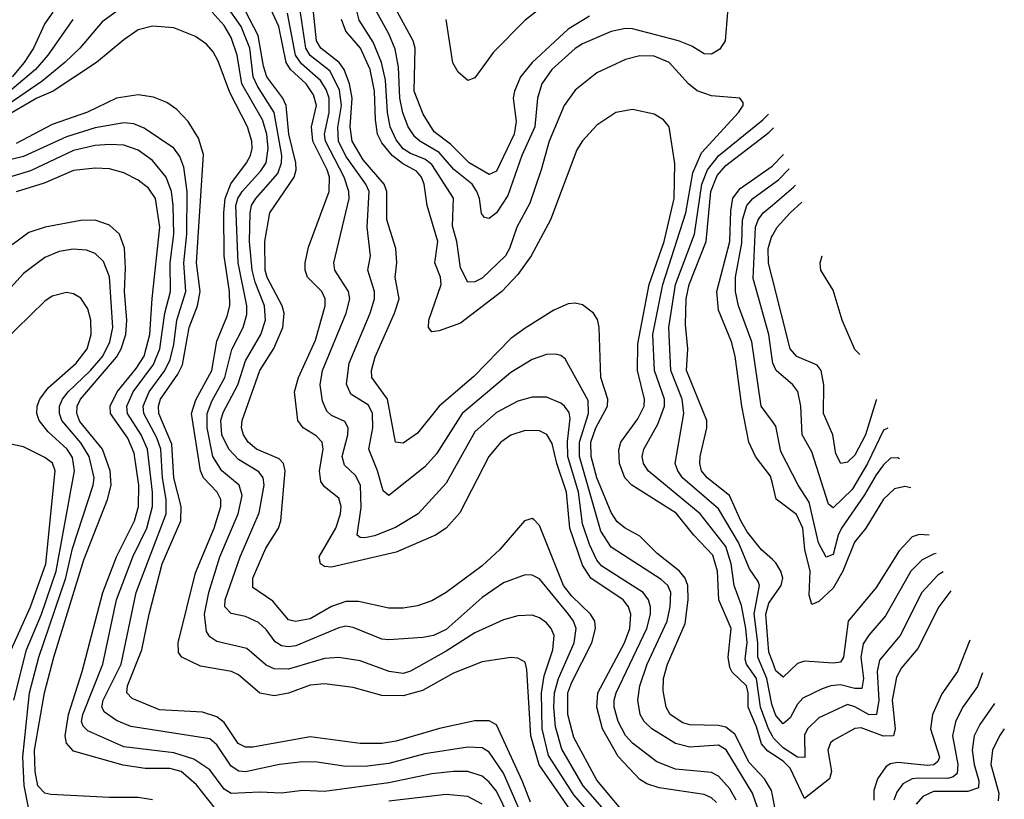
# Model space of a CAD drawing. Header units: inches. Extents: x 990535 to 1117859, y 769386 to 892122.
# Tile 686 of 1056: x 1097900 to 1100647, y 836833 to 839009. Entities that reach past the tile are written whole.
import ezdxf

# ---------------------------------------------------------------- set-up
doc = ezdxf.new("R2010")
doc.units = ezdxf.units.IN
doc.header["$MEASUREMENT"] = 0
doc.layers.add('B0893', color=7, linetype='Continuous')
doc.layers.add('B1803', color=7, linetype='Continuous')

msp = doc.modelspace()

# ---------------------------------------------------------------- linework, layer by layer
at = {"layer": 'B0893', "color": 5}
for points, elevation in [([(1099843.9, 836823.9), (1099830, 836837.1), (1099810, 836845.9), (1099684.4, 836864.4), (1099650, 836875.9), (1099630, 836887.9), (1099570, 836952), (1099525.9, 837030), (1099509.7, 837090), (1099513.2, 837130), (1099587.5, 837270), (1099602.1, 837310), (1099605.1, 837350), (1099598.2, 837370), (1099583.3, 837390), (1099493.5, 837450), (1099470, 837486.7), (1099434.9, 837590), (1099425.4, 837690), (1099398.2, 837770), (1099385.7, 837825.7), (1099370.8, 837850.8), (1099350, 837861.1), (1099310, 837862.8), (1099270, 837849.4), (1099242, 837830), (1099209.2, 837790), (1099127.4, 837632.6), (1099090.1, 837590), (1099060.2, 837570), (1098950, 837523), (1098770, 837480.8), (1098750, 837482.3), (1098738.7, 837490), (1098735.5, 837510), (1098781.6, 837590), (1098795.2, 837630), (1098796.7, 837650), (1098790, 837673.2), (1098750, 837704.7), (1098740.1, 837720.1), (1098735.8, 837750), (1098746.9, 837810), (1098743.6, 837830), (1098727.2, 837847.2), (1098690.9, 837870), (1098675.8, 837890), (1098666.1, 837970), (1098677.9, 838010), (1098725.2, 838114.8), (1098751.7, 838210), (1098751.8, 838230), (1098743.2, 838250), (1098703.1, 838290), (1098696.3, 838310), (1098696.5, 838330), (1098705.5, 838374.5), (1098763.2, 838530), (1098764, 838570), (1098758.1, 838590), (1098717.8, 838670), (1098714.3, 838710), (1098727.7, 838770), (1098719.8, 838799.8), (1098698.7, 838830), (1098655.8, 838870), (1098643.6, 838890), (1098622.9, 838990), (1098568, 839110)], 4180), ([(1099412.2, 839087.8), (1099310, 839008), (1099221.8, 838918.2), (1099170, 838847.3), (1099150, 838839.8), (1099123.1, 838863.1), (1099108.6, 838888.6), (1099089.9, 839010)], 3980), ([(1099525, 836810), (1099472.3, 836870), (1099412.9, 836972.9), (1099394.7, 837034.7), (1099390.3, 837090), (1099392.3, 837130), (1099402.8, 837170), (1099446.9, 837270), (1099452.1, 837310), (1099445.2, 837330), (1099430.6, 837350), (1099350, 837448.3), (1099330, 837458.1), (1099310, 837459.3), (1099250, 837437), (1099190, 837396.6), (1099090, 837306.8), (1099054.4, 837290), (1099024.7, 837284.7), (1098930, 837277.8), (1098910, 837280.1), (1098830, 837312.2), (1098810, 837315.8), (1098790, 837311.6), (1098670, 837261.7), (1098650, 837258.4), (1098630, 837261.7), (1098612.7, 837272.7), (1098587, 837307), (1098566, 837326), (1098530, 837343.4), (1098490, 837351.8), (1098471.8, 837370), (1098473.3, 837390), (1098514.5, 837510), (1098567.5, 837632.5), (1098581.9, 837710), (1098578.8, 837730), (1098566.7, 837746.7), (1098510, 837781.6), (1098483, 837810), (1098464.1, 837850), (1098460.5, 837890), (1098467.1, 837912.9), (1098508.8, 837990), (1098530, 838057.3), (1098572.2, 838130), (1098585.7, 838170), (1098582.6, 838210), (1098556.5, 838276.5), (1098548.3, 838310), (1098541.3, 838390), (1098542.7, 838470), (1098546.4, 838490), (1098558.6, 838510), (1098619.8, 838580.2), (1098630.3, 838609.7), (1098630.7, 838630), (1098610.1, 838750.1), (1098563.3, 838823.3), (1098551.5, 838850), (1098541.5, 838930), (1098517.3, 838990), (1098475.5, 839050)], 4240), ([(1100000, 836844.1), (1099997.5, 836857.5), (1099978, 836890), (1099935.4, 836935.4), (1099894.9, 837014.9), (1099870, 837034), (1099850, 837038.8), (1099770, 837041), (1099750, 837046.7), (1099714.9, 837070), (1099704, 837090), (1099695.6, 837135.6), (1099695.8, 837170), (1099707.2, 837210), (1099756.3, 837323.7), (1099765, 837390), (1099763.7, 837430), (1099757, 837450), (1099741.2, 837470), (1099678.6, 837518.6), (1099630, 837567.5), (1099589.5, 837589.5), (1099567.3, 837607.3), (1099550, 837633), (1099510.5, 837730), (1099494.5, 837790), (1099493.5, 837830), (1099507.5, 837870), (1099540, 837930), (1099541.1, 837950), (1099521.5, 838010), (1099516.2, 838150), (1099511.8, 838171.8), (1099500.8, 838190), (1099470, 838212.8), (1099450, 838218), (1099430, 838215.7), (1099390, 838198), (1099310, 838147.7), (1099270, 838119.5), (1099166.5, 838013.5), (1099070.5, 837930), (1099010, 837854.8), (1098970, 837827.3), (1098948.7, 837830), (1098925.6, 837950), (1098881.9, 838010), (1098881.4, 838030), (1098891.8, 838068.2), (1098945.5, 838190), (1098958.4, 838230), (1098947.1, 838290), (1098952.1, 838330), (1098948.9, 838370), (1098923.9, 838450), (1098924.1, 838530), (1098916.5, 838550), (1098857.8, 838617.8), (1098827.6, 838670), (1098822, 838710), (1098827.6, 838790), (1098820.1, 838830), (1098804.8, 838870), (1098791.3, 838890), (1098739.8, 838930), (1098727.5, 838950), (1098716.8, 839056.8)], 4120), ([(1098170, 839031.9), (1098130, 839003.1), (1098067.6, 838930), (1098026, 838890), (1097962.1, 838837.9), (1097867.6, 838772.4)], 4260), ([(1097992.5, 839030), (1097970, 838998.6), (1097938.2, 838930), (1097912.5, 838890), (1097878.3, 838850)], 4220), ([(1099493, 836790), (1099445.7, 836845.7), (1099375.1, 836955.1), (1099357.7, 837030), (1099355.4, 837130), (1099362.9, 837177.1), (1099386.9, 837250), (1099391, 837290), (1099382.7, 837310), (1099370, 837325.5), (1099350, 837339.6), (1099330, 837346.5), (1099290, 837345.2), (1099250, 837334.1), (1099170, 837297.7), (1099090, 837246), (1098990, 837190.4), (1098970, 837184.3), (1098931.1, 837190), (1098850, 837219), (1098790, 837228.7), (1098750, 837225.9), (1098650, 837196.2), (1098610, 837197.2), (1098587.5, 837207.5), (1098533.8, 837253.8), (1098450, 837273.4), (1098430, 837286.6), (1098420.8, 837300.8), (1098415.4, 837350), (1098427.3, 837410), (1098458.6, 837510), (1098509.2, 837630), (1098520.6, 837680.6), (1098511.9, 837710), (1098463.4, 837750), (1098438.9, 837790), (1098422.5, 837870), (1098422.7, 837910), (1098435.9, 837944.1), (1098471.7, 838010), (1098491.7, 838088.3), (1098523.4, 838150), (1098533.9, 838186.1), (1098533.7, 838210), (1098509.2, 838330), (1098502.9, 838490), (1098508.3, 838510), (1098520.4, 838530), (1098572.4, 838587.6), (1098587, 838610), (1098593.3, 838650), (1098589.2, 838690), (1098577, 838730), (1098519.9, 838830), (1098506.7, 838910), (1098490, 838959.6), (1098470, 838992.6), (1098436.8, 839030)], 4260), ([(1099610, 836767.4), (1099510, 836885.9), (1099445.6, 837005.6), (1099429.2, 837070), (1099429.4, 837130), (1099439.9, 837160.1), (1099496, 837270), (1099506.7, 837310), (1099504.3, 837330), (1099492.5, 837350), (1099440.2, 837400.2), (1099417.4, 837430), (1099350, 837596.8), (1099333.9, 837613.9), (1099330, 837616.8), (1099308.2, 837610), (1099239.3, 837530), (1099190, 837484.2), (1099090, 837409.9), (1099050, 837387), (1099010, 837372.5), (1098970, 837366.2), (1098930, 837366.2), (1098845.4, 837385.4), (1098810, 837385.3), (1098770, 837371.4), (1098710, 837336.9), (1098669, 837329), (1098650, 837333.6), (1098606.2, 837386.2), (1098550, 837423.7), (1098550.6, 837450), (1098558.7, 837470), (1098586.2, 837533.8), (1098621.7, 837590), (1098628.8, 837610), (1098640.2, 837750), (1098636.2, 837770), (1098623.6, 837783.6), (1098560.2, 837810), (1098537.1, 837830), (1098524.5, 837850), (1098519, 837870), (1098520.5, 837890), (1098570, 838029.5), (1098609.2, 838090.8), (1098633.6, 838150), (1098637.8, 838190), (1098631.8, 838210), (1098590, 838289.1), (1098584.5, 838310), (1098583.6, 838390), (1098598.1, 838470), (1098665.3, 838570), (1098670.9, 838590), (1098670.2, 838610), (1098650.7, 838690), (1098643.6, 838770), (1098634, 838790), (1098589.6, 838850), (1098579.7, 838879.7), (1098564.8, 838964.8), (1098530, 839033)], 4220), ([(1099898.5, 836830), (1099881.6, 836861.6), (1099850, 836897.1), (1099830, 836908), (1099730, 836917.4), (1099677.1, 836937.1), (1099609.2, 836989.2), (1099590, 837011.4), (1099570, 837050), (1099558.1, 837090), (1099558.2, 837110), (1099564, 837130), (1099649.7, 837310), (1099659.9, 837350), (1099660.1, 837370), (1099654.4, 837390), (1099639.2, 837410), (1099523.7, 837483.6), (1099510, 837500.6), (1099490, 837543.7), (1099470, 837601.5), (1099458.7, 837690), (1099429.4, 837789.4), (1099428.7, 837831.3), (1099435.7, 837895.7), (1099433, 837913), (1099420.2, 837930), (1099410, 837938.7), (1099370, 837955.2), (1099330, 837955.5), (1099290, 837944.6), (1099230, 837912.7), (1099170, 837859.1), (1099090, 837715.2), (1099011.5, 837630), (1098948.4, 837591.6), (1098890, 837568.3), (1098862.4, 837562.4), (1098850, 837563.5), (1098841.4, 837570), (1098852.9, 837647.1), (1098850.8, 837710), (1098836.7, 837736.7), (1098805.8, 837765.8), (1098799.1, 837790), (1098815, 837850), (1098816.2, 837870), (1098807.2, 837887.2), (1098770, 837904.5), (1098756.4, 837916.4), (1098744.3, 837944.3), (1098737.7, 837990), (1098744.2, 838030), (1098810.6, 838190), (1098821.1, 838230), (1098817.6, 838250), (1098778.7, 838310), (1098776, 838330), (1098818.6, 838510), (1098817.7, 838530), (1098805.1, 838570), (1098752.7, 838670), (1098749.8, 838690), (1098763.1, 838750), (1098763.5, 838790), (1098754.7, 838814.7), (1098739.3, 838839.3), (1098685.7, 838885.7), (1098669.7, 838909.7), (1098647, 839026.9)], 4160), ([(1099958.7, 836810), (1099944.2, 836850), (1099871, 836971), (1099850, 836984), (1099770, 836978.7), (1099730, 836988.5), (1099663.4, 837030), (1099642.3, 837050), (1099630.8, 837070), (1099624.4, 837110), (1099630.5, 837150), (1099650.2, 837210), (1099706.3, 837330), (1099715.2, 837370), (1099716.3, 837410), (1099708.3, 837430), (1099690, 837446.7), (1099550, 837537), (1099521.2, 837581.2), (1099462.1, 837790), (1099461.9, 837830), (1099487, 837910), (1099486.3, 837946.3), (1099422.1, 838062.1), (1099410, 838072), (1099395.6, 838075.6), (1099370, 838074.8), (1099330, 838060.9), (1099270, 838023.9), (1099133.9, 837910), (1099062.5, 837797.5), (1099030, 837761), (1098930, 837680.6), (1098913.9, 837693.9), (1098898.2, 837750), (1098873.7, 837810), (1098884.8, 837870), (1098884, 837910), (1098872.7, 837932.7), (1098823.7, 837963.7), (1098811.8, 837991.8), (1098819.2, 838050), (1098877.4, 838190), (1098889.3, 838230), (1098889.9, 838250), (1098871.2, 838310), (1098878.6, 838350), (1098869, 838430), (1098874.8, 838530), (1098865.7, 838550), (1098810, 838627.8), (1098789.2, 838670), (1098787.8, 838707.8), (1098797.6, 838770), (1098792.3, 838812.3), (1098765.6, 838865.6), (1098710, 838909.3), (1098698.1, 838930), (1098681.7, 839041.7)], 4140), ([(1100000, 837009.2), (1099989.1, 837029.1), (1099967.1, 837090), (1099956, 837170), (1099927.5, 837210), (1099924.2, 837224.2), (1099929.2, 837270.8), (1099925.7, 837310), (1099913.7, 837373.7), (1099893.3, 837430), (1099884.9, 837490), (1099870, 837538.6), (1099798.4, 837630), (1099653.5, 837750), (1099640.4, 837770), (1099636.7, 837790), (1099641.3, 837810), (1099680.1, 837879.9), (1099699.1, 837930), (1099698.7, 837950), (1099670.9, 838030), (1099666.1, 838130), (1099694.4, 838270), (1099758.8, 838470), (1099778.3, 838581.7), (1099802.3, 838637.7), (1099905.3, 838750), (1099918.9, 838770), (1099918, 838778), (1099909.6, 838789.7), (1099830, 838796.4), (1099790, 838811), (1099765.5, 838830), (1099711.9, 838890), (1099670, 838907.5), (1099630, 838907.8), (1099590, 838898.3), (1099510, 838861), (1099450, 838812.5), (1099419.2, 838770), (1099377.1, 838670), (1099355.2, 838590), (1099323, 838497), (1099286.9, 838430), (1099266.8, 838370), (1099254.9, 838350), (1099190, 838287.3), (1099170, 838277), (1099150, 838276.8), (1099130, 838316.9), (1099119.2, 838390), (1099107, 838433), (1099110, 838510.7), (1099050, 838604.5), (1099030, 838619.5), (1098990, 838635.2), (1098970, 838648.5), (1098950, 838673.5), (1098933.4, 838710), (1098926, 838750), (1098920.5, 838840.5), (1098909.7, 838889.7), (1098886.4, 838946.4), (1098847.4, 839007.4), (1098841.6, 839030)], 4060), ([(1099874.8, 839030), (1099868.2, 838950), (1099853.4, 838926.6), (1099830, 838912.5), (1099810, 838914.3), (1099775.1, 838935.1), (1099738.4, 838950), (1099610, 838983.5), (1099590, 838984.6), (1099550, 838976.2), (1099470, 838941.6), (1099450, 838928.9), (1099384.6, 838870), (1099356.2, 838830), (1099344.1, 838790), (1099337.4, 838710), (1099300.9, 838630), (1099261.4, 838518.6), (1099230, 838469.9), (1099210, 838454), (1099196.8, 838456.8), (1099188.1, 838468.1), (1099182.9, 838510), (1099175.7, 838530), (1099161.9, 838550), (1099111.2, 838591.2), (1099070, 838638.6), (1099016, 838670), (1099002.5, 838682.5), (1098983.6, 838710), (1098968.7, 838748.7), (1098960.7, 838790), (1098956.4, 838876.4), (1098947.1, 838927.1), (1098929.8, 838969.8), (1098895.8, 839030)], 4040), ([(1099490, 839019), (1099430, 838983.1), (1099330.1, 838890), (1099297.5, 838850), (1099280.1, 838810), (1099277.1, 838790), (1099284.9, 838724.9), (1099279.9, 838690), (1099230, 838586.1), (1099210, 838577.2), (1099154.2, 838610), (1099101.5, 838661.5), (1099056.5, 838696.5), (1099025.3, 838745.3), (1099000.2, 838810), (1099003.5, 838930), (1098998, 838950), (1098953.9, 839030)], 4020), ([(1099444.7, 836790), (1099349.3, 836929.3), (1099326, 837010), (1099315.2, 837195.2), (1099310, 837215.3), (1099290, 837227.2), (1099270, 837228.8), (1099190, 837216.6), (1099110, 837185.4), (1099023.3, 837136.7), (1098970, 837121.3), (1098910, 837122.6), (1098830, 837145.2), (1098750, 837155.4), (1098710, 837151.4), (1098650, 837129.2), (1098610, 837122), (1098569.4, 837129.4), (1098510, 837180.3), (1098490.7, 837190), (1098404.3, 837204.3), (1098352.2, 837230), (1098342.6, 837242.6), (1098341.5, 837270), (1098390, 837464.7), (1098442.7, 837590), (1098460.9, 837650), (1098460.7, 837670), (1098450.7, 837690), (1098412.7, 837730), (1098404, 837750), (1098379.4, 837910), (1098391.6, 837948.4), (1098435.5, 838030), (1098450, 838111.8), (1098478.8, 838181.2), (1098485.9, 838210), (1098485.3, 838250), (1098469.8, 838349.8), (1098469, 838470), (1098473.4, 838510), (1098489.2, 838550.9), (1098532.3, 838610), (1098543.6, 838630), (1098548.2, 838650), (1098547.9, 838670), (1098535.2, 838710), (1098485.6, 838805.6), (1098453.6, 838893.6), (1098439.3, 838919.3), (1098420.5, 838940.5), (1098390, 838962.5), (1098330, 838986), (1098270, 838991.5), (1098230, 838980.4), (1098190, 838953.2), (1098114, 838890), (1097992.7, 838810), (1097947.2, 838790), (1097830, 838721.7)], 4280), ([(1098048.4, 839010), (1097978.2, 838910), (1097943.6, 838870), (1097848.8, 838790)], 4240), ([(1100000, 836958.5), (1099986.9, 836966.9), (1099970, 836987.6), (1099955.5, 837035.5), (1099932, 837090), (1099932.2, 837130), (1099927.6, 837150), (1099887.9, 837187.9), (1099881.1, 837201.1), (1099876.3, 837230), (1099884.9, 837310), (1099850.9, 837390), (1099846.6, 837470), (1099834.2, 837514.2), (1099780.8, 837570), (1099731.8, 837631.8), (1099608.1, 837710), (1099588.7, 837730), (1099573.6, 837770), (1099571.6, 837808.4), (1099576.9, 837830), (1099624.9, 837895.1), (1099642.3, 837930), (1099643.5, 837950), (1099623.2, 838030), (1099624.1, 838104.1), (1099656.6, 838270), (1099697.7, 838390), (1099726.2, 838510), (1099727.9, 838607.9), (1099712.1, 838710), (1099696.3, 838730), (1099670, 838745.3), (1099610, 838758.2), (1099563, 838750), (1099510, 838714.5), (1099470, 838670.9), (1099454.2, 838645.8), (1099380.7, 838450), (1099326.5, 838350), (1099290, 838297.7), (1099245.5, 838250), (1099130, 838162.2), (1099070, 838140.2), (1099050, 838137.8), (1099040.2, 838150), (1099041.4, 838170), (1099076, 838270), (1099074, 838290), (1099058.2, 838330), (1099066.4, 838390), (1099036.3, 838490), (1099028.4, 838550), (1099021.3, 838570), (1099006.5, 838586.5), (1098967.8, 838607.8), (1098939.1, 838630), (1098910, 838665.4), (1098898.3, 838690), (1098892.2, 838730), (1098890, 838810), (1098877.6, 838870), (1098851, 838930), (1098810, 838977), (1098797.6, 839010)], 4080), ([(1099324.7, 836824.7), (1099302.8, 836882.8), (1099230, 837040.8), (1099210, 837052.2), (1099170, 837051.5), (1099070.8, 837030.8), (1098950, 836995.4), (1098910, 836988.7), (1098850, 836988.5), (1098710, 837007.6), (1098550, 836978.3), (1098530, 836978.4), (1098508.9, 836988.9), (1098470, 837046.8), (1098450, 837063.4), (1098410, 837075.7), (1098290, 837082.7), (1098213.9, 837113.9), (1098199.1, 837130), (1098200.7, 837150), (1098240.4, 837250), (1098260.8, 837350), (1098296.9, 837490), (1098349.6, 837610.4), (1098350.2, 837650), (1098329.5, 837730), (1098324, 837824), (1098288.1, 837910), (1098287, 837930), (1098292.6, 837950), (1098340.8, 838019.2), (1098353.9, 838046.1), (1098372.5, 838150), (1098395.9, 838210), (1098403.4, 838250), (1098393.1, 838330), (1098413, 838633), (1098398.2, 838678.2), (1098370, 838724.9), (1098338.3, 838758.3), (1098310, 838778), (1098272.8, 838792.8), (1098230, 838799.6), (1098170, 838789.9), (1098088.6, 838751.4), (1097990, 838717), (1097890, 838663.2)], 4320), ([(1100000, 837092.8), (1099998, 837098), (1099984.7, 837170), (1099959.6, 837230), (1099959.8, 837270), (1099949.4, 837350.6), (1099963.8, 837430), (1099960.5, 837440.5), (1099935.9, 837475.9), (1099905.8, 837550), (1099850, 837643.6), (1099749.6, 837730), (1099735.8, 837750), (1099729.1, 837770), (1099753.3, 837910), (1099748.1, 837950), (1099716.4, 838030), (1099711.1, 838150), (1099729.8, 838270), (1099782.3, 838410), (1099803.3, 838550), (1099819.1, 838590), (1099850.1, 838629.9), (1099973.7, 838730), (1099988.7, 838745.3)], 4040), ([(1099297.2, 836797.2), (1099250, 836906.2), (1099210, 836964.3), (1099190, 836976.8), (1099150, 836978.5), (1099030, 836959.6), (1098930, 836932.8), (1098870, 836925.6), (1098810, 836924), (1098730, 836936.9), (1098690, 836937), (1098624.4, 836930), (1098530, 836909.3), (1098511, 836911), (1098490, 836925.5), (1098450, 836985.3), (1098430, 837001.2), (1098210, 837036.5), (1098170, 837053.1), (1098136, 837076), (1098129.2, 837090), (1098132.8, 837110), (1098182.8, 837210), (1098225.1, 837410), (1098308.2, 837630), (1098308.8, 837670), (1098298.6, 837730), (1098293.2, 837810), (1098282.3, 837842.3), (1098246.3, 837910), (1098244.2, 837930), (1098260.9, 837970), (1098305, 838030), (1098319.2, 838060.8), (1098330, 838102.8), (1098338.6, 838170), (1098363.7, 838250), (1098357.5, 838330), (1098365.9, 838410), (1098367, 838530), (1098357.8, 838597.8), (1098346.9, 838626.9), (1098330.2, 838650.2), (1098246.8, 838706.8), (1098218.2, 838718.2), (1098190, 838721.2), (1098110, 838707.7), (1098030, 838682.4), (1097910, 838627.5), (1097810, 838603)], 4340), ([(1100000, 837502), (1099970, 837529.1), (1099930, 837579.4), (1099911.5, 837610), (1099880.6, 837680.6), (1099817.7, 837730), (1099802.4, 837750), (1099797.2, 837770), (1099798.3, 837790), (1099817.1, 837870), (1099817.2, 837890), (1099760, 838030), (1099764.2, 838090), (1099757.8, 838157.8), (1099759.5, 838230), (1099768, 838270), (1099815.2, 838390), (1099828.5, 838530), (1099845.8, 838574.2), (1099870, 838601.9), (1099990, 838694.6), (1100000, 838704.5)], 4020), ([(1099300.9, 836710), (1099230, 836855.4), (1099210, 836880.7), (1099190, 836897), (1099150.5, 836910.5), (1099110, 836910.5), (1099050, 836903.5), (1098930, 836879.2), (1098750, 836854.2), (1098690, 836857.3), (1098630, 836850.3), (1098570, 836852.7), (1098490, 836848.8), (1098470, 836860.9), (1098430, 836915.3), (1098385.3, 836945.3), (1098330, 836962.5), (1098190, 836979.2), (1098090, 837023.5), (1098076.7, 837036.7), (1098072.4, 837050), (1098075.9, 837070), (1098132, 837210), (1098170, 837390), (1098215, 837510), (1098254.9, 837590), (1098270.5, 837650), (1098270.1, 837690), (1098256.7, 837810), (1098238.4, 837850), (1098200.9, 837910), (1098198.4, 837930), (1098216, 837970), (1098273.4, 838046.6), (1098290.3, 838090), (1098304.8, 838190), (1098320.8, 838250), (1098319.3, 838330), (1098330, 838410), (1098327.5, 838490), (1098323.4, 838530), (1098308.6, 838570), (1098270, 838616.4), (1098230, 838644.7), (1098190, 838658.8), (1098150, 838660.8), (1098110, 838657.9), (1098050, 838644.2), (1097930, 838587.5), (1097790, 838544.9)], 4360), ([(1098446.1, 836806.1), (1098393.3, 836873.3), (1098350, 836910.2), (1098318.4, 836918.4), (1098250, 836918.4), (1098188.2, 836928.2), (1098050, 836967.4), (1098030, 836989.9), (1098026.7, 837010), (1098035.9, 837070), (1098074.1, 837190), (1098131.3, 837410), (1098169.5, 837509.5), (1098219.8, 837610), (1098231.6, 837650), (1098232.3, 837710), (1098219.5, 837799.5), (1098201.2, 837841.2), (1098153.5, 837910), (1098152.3, 837930), (1098171.9, 837970), (1098224.9, 838035.1), (1098247.3, 838070), (1098263.2, 838130), (1098269.4, 838230.6), (1098290.8, 838430), (1098278.3, 838510), (1098259, 838539), (1098230, 838561.3), (1098190, 838581.3), (1098150, 838592.8), (1098110, 838595.1), (1098050, 838588), (1097967.6, 838552.4), (1097890, 838529)], 4380), ([(1100000, 837714), (1099994.9, 837734.9), (1099953.2, 837790), (1099934.4, 837830), (1099914.8, 837930), (1099896, 838070), (1099885.6, 838110), (1099850, 838198.4), (1099845, 838250), (1099881.2, 838390), (1099884.2, 838475.8), (1099890, 838510.5), (1099910, 838538.3), (1099999.3, 838600.7), (1100000, 838601.4)], 3980), ([(1100000, 837887.7), (1099968.5, 837930), (1099942.5, 838110), (1099905.3, 838210), (1099896.7, 838250), (1099897.1, 838290), (1099914.6, 838385.4), (1099916.8, 838450), (1099928.3, 838490), (1099945.4, 838510), (1100000, 838549.8)], 3960), ([(1100000, 838056.3), (1099990.5, 838130.5), (1099946.3, 838286.3), (1099953.3, 838430), (1099960.1, 838450), (1099974.4, 838470), (1100000, 838491.8)], 3940), ([(1098270, 836831), (1098230, 836838), (1098150, 836837.5), (1097986.5, 836846.5), (1097969.7, 836849.7), (1097950.6, 836870), (1097943, 836910), (1097941.4, 836970), (1097968.7, 837130), (1097995.1, 837230), (1098078.4, 837501.6), (1098144.7, 837670), (1098155.1, 837710), (1098152.2, 837750), (1098130.4, 837810), (1098067.5, 837887.5), (1098058.7, 837910), (1098060, 837930), (1098069, 837950), (1098170, 838067.1), (1098183.2, 838090), (1098195.8, 838130), (1098198.9, 838170), (1098192.2, 838250), (1098195.2, 838315.2), (1098191.8, 838371.8), (1098178.4, 838410), (1098150, 838435.8), (1098110, 838449.5), (1098070, 838448.9), (1097970.3, 838430), (1097925.1, 838414.9), (1097878.9, 838381.1)], 4420), ([(1100000, 838286.1), (1099989.2, 838329.2), (1099988.4, 838370), (1099997.5, 838402.5), (1100000, 838406.7)], 3920), ([(1097925.5, 836805.5), (1097911.8, 836871.8), (1097908.5, 836951.5), (1097927.1, 837130), (1097953.5, 837230), (1098028.4, 837451.5), (1098046.7, 837533.3), (1098105, 837710), (1098107.3, 837730), (1098093.3, 837790), (1098070, 837828), (1098017.6, 837890), (1098011, 837910), (1098011.2, 837930), (1098019.3, 837950), (1098034.5, 837970), (1098097.1, 838030), (1098131.4, 838070), (1098151.4, 838110), (1098159.6, 838150), (1098150, 838291.2), (1098133.8, 838333.8), (1098110, 838356.9), (1098085.8, 838365.8), (1098048.8, 838368.8), (1098010, 838362.4), (1097970, 838345.7), (1097910, 838300.4), (1097791.1, 838170)], 4440), ([(1097882.9, 837110), (1097918.9, 837250), (1097960.5, 837350), (1098001.5, 837470), (1098052.2, 837750), (1098046.8, 837786.8), (1098032.4, 837810), (1097979.1, 837859.1), (1097954.4, 837890), (1097947.5, 837910), (1097948.7, 837930), (1097956, 837950), (1097978.9, 837981.1), (1098057.4, 838050), (1098088.1, 838090), (1098098.7, 838130), (1098097.9, 838170), (1098090, 838202.4), (1098070, 838231.9), (1098050, 838243.8), (1098030, 838247.9), (1097990, 838237.7), (1097970, 838223.5), (1097850, 838105.9)], 4460), ([(1097876.2, 837250), (1097930.2, 837370), (1097972.8, 837490), (1097998.9, 837750), (1097991.1, 837771.1), (1097970, 837786.8), (1097910, 837817), (1097870, 837825.5)], 4480), ([(1100000, 837217.6), (1099990, 837243.5), (1099981.5, 837350), (1099990, 837380.8), (1100000, 837395)], 4020), ([(1099190, 836819.7), (1099150, 836840.6), (1099090, 836846.4), (1098930, 836827.7)], 4380)]:
    msp.add_lwpolyline(points, dxfattribs=dict(at, elevation=elevation))
at = {"layer": 'B1803', "color": 5}
for points, elevation in [([(1100000, 838704.5), (1100003.1, 838707.5)], 4020), ([(1100000, 838601.4), (1100031.3, 838633.2)], 3980), ([(1100000, 838549.8), (1100017.5, 838562.5), (1100046.9, 838592.4)], 3960), ([(1100000, 838491.8), (1100058.5, 838541.5), (1100064.1, 838547.1)], 3940), ([(1100000, 838406.7), (1100013.4, 838430), (1100049.2, 838470), (1100082.2, 838499.4)], 3920), ([(1100243.8, 838074.7), (1100230, 838088.9), (1100194.4, 838170), (1100170, 838254), (1100135.5, 838310), (1100133.7, 838330), (1100138.9, 838350), (1100139, 838350.2)], 3880), ([(1100291.7, 837948.8), (1100290, 837946.9), (1100259.9, 837850), (1100230, 837793.5), (1100210, 837773.8), (1100190.6, 837770.6), (1100177.2, 837797.2), (1100168.8, 837850), (1100142.3, 837910), (1100144, 837990), (1100136.4, 838030), (1100125.2, 838045.2), (1100068.6, 838068.6), (1100049.3, 838090), (1100000, 838286.1)], 3920), ([(1100322, 837869.1), (1100310, 837863.2), (1100265.7, 837770), (1100222.4, 837697.6), (1100170, 837646.9), (1100157, 837657), (1100110, 837802.8), (1100083, 837850), (1100079.1, 837930), (1100070.8, 837970.8), (1100057.1, 837990), (1100010.4, 838030), (1100000.8, 838050), (1100000, 838056.3)], 3940), ([(1100354.7, 837783.2), (1100350, 837785.7), (1100330, 837784.8), (1100310, 837766.4), (1100290, 837738.2), (1100257.4, 837682.6), (1100193, 837590), (1100183.5, 837570), (1100170, 837516.5), (1100150, 837509.2), (1100128.7, 837548.7), (1100102.2, 837662.2), (1100071.8, 837710), (1100024, 837804), (1100010, 837874.2), (1100000, 837887.7)], 3960), ([(1100386, 837701.9), (1100370, 837706.1), (1100340.5, 837699.5), (1100310, 837670.9), (1100260.7, 837590), (1100229.2, 837550.8), (1100196.6, 837470), (1100170, 837422.1), (1100130, 837385.1), (1100110, 837376.2), (1100102.8, 837402.8), (1100105.4, 837470), (1100090.6, 837530), (1100085.4, 837590), (1100067.6, 837627.6), (1100010.6, 837670.6), (1100000, 837714)], 3980), ([(1100437.1, 837570.4), (1100410, 837572), (1100390, 837565.1), (1100353.9, 837526.1), (1100290, 837423.8), (1100211.9, 837330), (1100198.5, 837230), (1100190, 837216.1), (1100170, 837213.1), (1100090, 837218.4), (1100070, 837211.9), (1100030, 837173.5), (1100010, 837191.7), (1100000, 837217.6)], 4020), ([(1100457.2, 837518.8), (1100450, 837517.6), (1100418.3, 837501.7), (1100386.1, 837470), (1100315.3, 837344.7), (1100268.7, 837291.3), (1100253.5, 837266.5), (1100246.4, 837230), (1100254.5, 837170), (1100250, 837142), (1100230, 837142.3), (1100190, 837152.7), (1100162.8, 837150), (1100138.6, 837141.4), (1100085.1, 837114.9), (1100070, 837098.3), (1100050, 837059.9), (1100030, 837043.9), (1100010, 837067), (1100000, 837092.8)], 4040), ([(1100000, 837395), (1100024.7, 837430), (1100029.4, 837450), (1100024, 837470), (1100010, 837493), (1100000, 837502)], 4020), ([(1100476.9, 837468.1), (1100461.5, 837458.5), (1100417.3, 837410), (1100356.1, 837290), (1100298.9, 837221.1), (1100292.4, 837190), (1100296.6, 837110), (1100290.7, 837069.3), (1100270, 837068.6), (1100230, 837091.4), (1100210, 837097.5), (1100130, 837060.3), (1100097.9, 837030), (1100090, 837011.8), (1100090.4, 836949.6), (1100070, 836950.7), (1100030, 836976.8), (1100003.3, 837003.3), (1100000, 837009.2)], 4060), ([(1100497.8, 837414.4), (1100464.1, 837370), (1100405.8, 837254.2), (1100360.4, 837199.6), (1100345.9, 837174.1), (1100333.8, 837110), (1100342.8, 837030), (1100337.8, 837010), (1100310, 837008.8), (1100247.9, 837032.2), (1100230, 837030.3), (1100170, 836997.3), (1100161.9, 836990), (1100154.3, 836970), (1100164.9, 836910), (1100159.4, 836890), (1100090, 836835), (1100050, 836920.1), (1100030, 836939.3), (1100000, 836958.5)], 4080), ([(1100551.1, 837277.2), (1100516.2, 837190), (1100472.8, 837127.2), (1100446.9, 837070), (1100441.5, 837030), (1100466.3, 836950), (1100461.2, 836938.8), (1100450.9, 836929.1), (1100433, 836927), (1100350, 836935.1), (1100328.5, 836931.5), (1100316.3, 836923.7), (1100292.9, 836890), (1100282.6, 836857.4), (1100283, 836830)], 4120), ([(1100586.4, 837186.2), (1100572.2, 837147.8), (1100530.5, 837089.5), (1100511.1, 837048.9), (1100503, 837010), (1100517.7, 836930), (1100515.2, 836904.8), (1100504.6, 836895.4), (1100489.2, 836890.8), (1100408.1, 836891.9), (1100390, 836889.6), (1100363.7, 836876.3), (1100346.9, 836853.1), (1100339, 836830)], 4140), ([(1100619.7, 837100.7), (1100578.5, 837041.5), (1100563.4, 837010), (1100557.7, 836970), (1100563.1, 836930), (1100575.9, 836884.1), (1100575, 836865), (1100545.3, 836854.7), (1100450, 836854.9), (1100419.5, 836840.5), (1100401.2, 836818.8)], 4160), ([(1100647.1, 837030), (1100633.3, 837010), (1100614.6, 836970), (1100609.8, 836930), (1100632, 836850), (1100630, 836829)], 4180), ([(1100000, 836777.8), (1100006.4, 836810), (1100000, 836844.1)], 4120)]:
    msp.add_lwpolyline(points, dxfattribs=dict(at, elevation=elevation))

doc.saveas('drawing.dxf')
